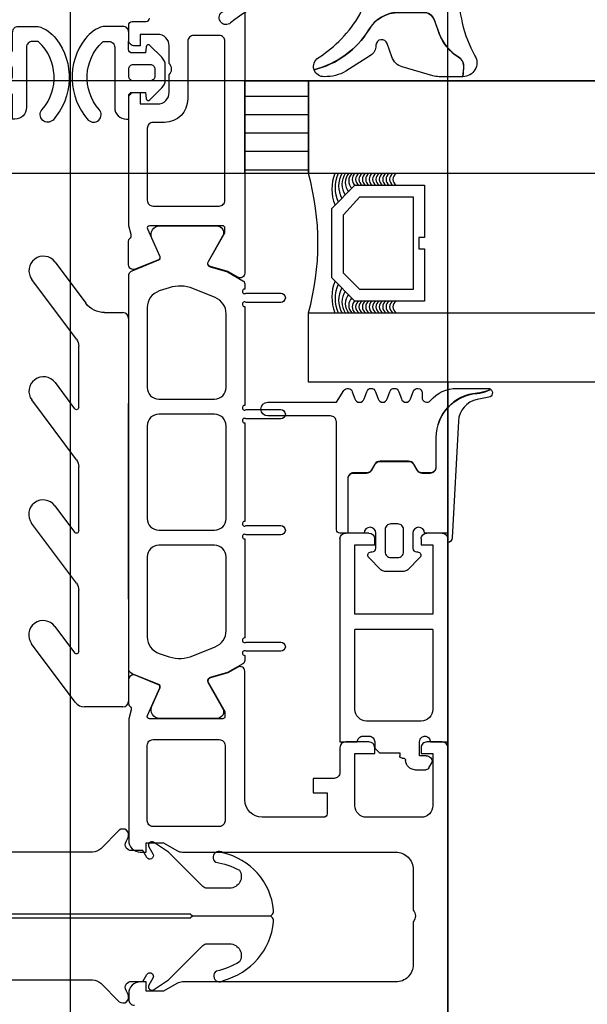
# Model space of a CAD drawing. Header units: millimetres. Extents: x 373037 to 682063, y 76092 to 274210.
# Tile 479 of 552: x 674397 to 674446, y 273166 to 273250. Entities that reach past the tile are written whole.
import ezdxf

# ---------------------------------------------------------------- set-up
doc = ezdxf.new("R2010")
doc.units = ezdxf.units.MM
doc.header["$LTSCALE"] = 100
doc.layers.get('0').update_dxf_attribs({"linetype": 'CONTINUOUS'})
doc.layers.add('PUDORYS', color=253, linetype='CONTINUOUS')
pattern_1 = [(180, (664102.217, 205506.7975), (-7e-16, -1.5875), [])]

# ---------------------------------------------------------------- blocks, each defined once
blk = doc.blocks.new('nesystémový nástavec 18')
for p, q in [((-18, 6.8), (-18, 8.8)), ((-17.5, 9.3), (-15.357, 9.3)), ((-15.356, 9.3), (0, 9.3)), ((0, 9.3), (0, 7.8)), ((-11, 8), (-17, 8)), ((-17, 8), (-17, 6.3)), ((-11, 1.3), (-11, 8)), ((-2.8, 8), (-9.7, 8)), ((-9.7, 1.3), (-9.7, 8)), ((-1.8, 2.3), (-1.8, 7)), ((-0.5, 7.3), (-0.5, 6.8)), ((-17, 6.3), (-17.5, 6.3)), ((0, 6.3), (0.547, 6.3)), ((0.547, 6.3), (0.947, 5.9)), ((0.947, 5.9), (0.947, 4.8)), ((0.947, 4.8), (0.947, 4.137)), ((0.947, 4.137), (1.197, 4.137)), ((1.397, 3.937), (1.397, 3.837)), ((1.597, 3.637), (1.596, 3.637)), ((2.396, 2.837), (2.396, 1.887)), ((-18, 0.5), (-18, 1.8)), ((-17.5, 2.3), (-17, 2.3)), ((-17, 2.3), (-17, 1.3)), ((-0.405, 2.231), (-0.5, 2.043)), ((-0.5, 2.043), (-0.5, 2)), ((1.196, 2.437), (0, 2.437)), ((1.196, 1.853), (1.196, 2.437)), ((-17, 1.3), (-11, 1.3)), ((-9.7, 1.3), (-2.8, 1.3)), ((0, 1.5), (0, 0)), ((1.798, 1.369), (1.696, 1.353)), ((2.246, 1.627), (1.798, 1.369)), ((-1.8, 0), (-17.5, 0)), ((0, 0), (-1.8, 0))]:
    blk.add_line(p, q)
for centre, radius, start, end in [((-17.5, 8.8), 0.5, 90, 180), ((-15.357, 9.8), 0.5, 270, 270.08399), ((-2.8, 7), 1, 0, 90), ((0, 7.3), 0.5, 89.99553, 180.00709), ((-17.5, 6.8), 0.5, 180.0012, 269.9988), ((0, 6.8), 0.5, 179.9949, 270.00597), ((0.747, 4.8), 0.2, 359.96561, 0.03439), ((1.197, 3.937), 0.2, 359.97072, 90.02491), ((1.597, 3.837), 0.2, 179.97371, 270.03503), ((1.596, 2.837), 0.8, 0.00648, 89.99188), ((-17.5, 1.8), 0.5, 89.99896, 180.00017), ((-2.8, 2.3), 1, 270, 0), ((0, 2), 0.5, 179.97164, 270.03273), ((0, 1.937), 0.5, 89.99745, 144.0007), ((1.696, 1.853), 0.5, 179.99915, 269.99998), ((2.096, 1.887), 0.3, 299.98153, 0.0183), ((-17.5, 0.5), 0.5, 180, 270.00001)]:
    blk.add_arc(centre, radius, start, end)
blk = doc.blocks.new('284336')
for points in [[(-0.7, -9.6), (-10, -9.6, 0.414511), (-10.51, -10.11), (-10.51, -15.51, -1), (-11.69, -15.51), (-11.69, -9.605), (-12.695, -8.948, -0.668884), (-12.6, -8.233), (-11.993, -8.006, 0.766384), (-11.993, -7.214), (-12.6, -6.987, -0.76831), (-12.6, -6.233), (-11.993, -6.006, 0.766384), (-11.993, -5.214), (-12.6, -4.987, -0.76831), (-12.6, -4.233), (-11.993, -4.006, 0.766384), (-11.993, -3.214), (-12.6, -2.987, -0.877523), (-12.5, -2.22), (-12.1, -2.22, 0.698129), (-11.835, -1.497, -0.220231), (-12.89, 0.782), (-12.89, 3.454, -0.157143), (-12.817, 3.682), (-12.688, 3.424, -0.067482), (-12.476, 2.53, 0.393136), (-8.659, -1.02), (-6.1, -1.02, -0.414214), (-5.61, -1.51), (-5.61, -2.221, -0.267949), (-5.855, -2.646), (-6.355, -2.934, 0.267949), (-6.61, -3.376), (-6.61, -5.844, 0.267949), (-6.355, -6.286), (-5.855, -6.574, -0.267949), (-5.61, -6.999), (-5.61, -8.11, 0.414215), (-5.1, -8.62), (-0.41, -8.62), (-0.41, -9.31, -0.414212), (-0.7, -9.6)], [(-0.41, 0), (-0.41, -2, 0.990243), (-0.4, -3.02), (0.9, -3.02, 0.414214), (1.21, -2.71), (1.21, -2.61, -0.668123), (1.705, -2.405), (2.746, -3.445, -0.199004), (2.89, -3.792), (2.89, -5.428, -0.199038), (2.746, -5.775), (1.705, -6.815, -0.668191), (1.21, -6.61), (1.21, -6.51, 0.414214), (0.9, -6.2), (-0.4, -6.2, 0.990269), (-0.41, -7.22), (-0.41, -8.6), (-5.1, -8.6, -0.414215), (-5.59, -8.11), (-5.59, -6.999, 0.267949), (-5.845, -6.557), (-6.345, -6.268, -0.267949), (-6.59, -5.844), (-6.59, -3.376, -0.267949), (-6.345, -2.952), (-5.845, -2.663, 0.267949), (-5.59, -2.221), (-5.59, -1.51, 0.414214), (-6.1, -1), (-8.659, -1, -0.393156), (-12.456, 2.532, 0.067572), (-12.669, 3.432), (-12.803, 3.7, -0.637545), (-12.117, 3.529), (-11.923, 2.531, 0.344315), (-10.055, 0.907), (0, 0.38, -0.406913), (0.39, 0), (-0.41, 0)], [(1.7, -4.31, 0.414235), (1.2, -3.81), (-0.7, -3.81, 0.414214), (-1.2, -4.31), (-1.2, -4.91, 0.414214), (-0.7, -5.41), (1.2, -5.41, 0.414235), (1.7, -4.91), (1.7, -4.31)]]:
    blk.add_lwpolyline(points, format="xyb", close=True)
blk = doc.blocks.new('284325')
for points in [[(0.836, -5.231, -0.560316), (0.937, -4.729), (1.943, -4.363, 0.3153), (2.14, -4.081), (2.14, -1.886, 0.451558), (1.802, -1.588), (0.905, -1.702, -0.399586), (0.568, -1.462), (0.297, -0.069, -0.415977), (0.528, 0.288, 0.024107), (6.149, 1.242, 0.076636), (8.992, 2.341, -0.577615), (10.79, 1.299), (10.015, 1.369, 0.283171), (9.078, 0.899, -0.168429), (7.068, -0.736), (5.898, -1.161, 0.315302), (5.24, -2.101), (5.24, -4.21, 0.269719), (6.757, -6.818, -0.194797), (10.185, -11.528, -0.342663), (9.166, -11.166, 0.119207), (5.433, -7.586, 0.578571), (3.63, -8.623), (3.629, -11.77, 0.176415), (6.159, -18.716, -1), (5.24, -19.487, -0.176415), (2.43, -11.771), (2.43, -8.891, 0.208286), (0.836, -5.231)], [(8.954, -6.65), (10.325, -8.78, -0.134555), (10.789, -10.631, -0.339795), (10.194, -11.525, 0.194788), (6.762, -6.809, -0.269736), (5.25, -4.21), (5.25, -2.101, -0.315302), (5.901, -1.171), (7.071, -0.745, 0.168429), (9.086, 0.894, -0.283167), (10.014, 1.359), (10.79, 1.289), (10.791, -0.743, -0.070852), (10.712, -1.302), (9.95, -3.927, -0.241839), (9.08, -4.826), (7.933, -5.215, 0.836024), (8.08, -6.191), (8.112, -6.191, -0.255349), (8.954, -6.65)]]:
    blk.add_lwpolyline(points, format="xyb", close=True)
blk = doc.blocks.new('244748_a')
blk.add_lwpolyline([(8.317, -1.695, 0.082248), (6.343, -0.896, -1.09695), (6.943, -0.101, -0.315353), (11.26, -5.152, -0.480529), (10.87, -5.64), (4.269, -5.64), (4.079, -5.45), (-16.527, -5.45), (-16.717, -5.64), (-20.426, -5.64, 0.574019), (-21.926, -4.784), (-22.99, -5.403, 0.524827), (-22.99, -5.897), (-21.926, -6.516, 0.574021), (-20.426, -5.66), (-16.717, -5.66), (-16.527, -5.85), (4.079, -5.85), (4.269, -5.66), (10.87, -5.66, -0.480529), (11.26, -6.148, -0.326229), (6.881, -11.091, -1.09695), (6.281, -10.297, 0.081457), (8.317, -9.605, 0.599203), (7.485, -8.05), (5.524, -8.05, 0.198965), (5.171, -8.197), (2.217, -11.15), (0.929, -12.01, -0.738038), (0.509, -11.62), (0.866, -11, 1), (0.346, -10.7), (0, -11.3), (-0.979, -11.3, 0.619205), (-1.45, -12.061), (-1.275, -12.426, -0.808139), (-2.038, -13.038), (-3.632, -11.444, 0.198906), (-4.339, -11.151), (-14.987, -11.15, -0.198936), (-16.755, -10.418), (-18.976, -8.197, 0.198942), (-19.33, -8.05), (-20.666, -8.05, 0.500217), (-21.094, -8.731, 0.122037), (-18.497, -10.274, -1.093735), (-19.1, -11.066, -0.240768), (-23.705, -6.07, -0.106226), (-23.705, -5.23, -0.256232), (-19.005, -0.132, -1.093735), (-18.402, -0.924, 0.116856), (-21.094, -2.569, 0.500217), (-20.666, -3.25), (-19.33, -3.25, 0.198942), (-18.976, -3.104), (-16.755, -0.882, -0.198936), (-14.987, -0.149), (-4.339, -0.149, 0.198907), (-3.632, 0.144), (-2.038, 1.738, -0.808139), (-1.275, 1.126), (-1.45, 0.761, 0.619205), (-0.979, 0), (0, 0), (0.346, -0.6, 1), (0.866, -0.3), (0.509, 0.32, -0.738038), (0.929, 0.71), (2.217, -0.15), (5.171, -3.104, 0.198965), (5.524, -3.25), (7.485, -3.25, 0.599203)], format="xyb", close=True)
blk = doc.blocks.new('288126')
for points in [[(-16.5, 0), (16.5, 0)], [(-17, -2.085), (-17, -0.5)], [(17, -0.5), (17, -3.798)], [(-21.362, -6.34), (-17.805, -3.688)], [(-14.709, -4.498), (-19.868, -8.344)], [(-8.828, -4.3), (-14.111, -4.3)], [(-10.962, -6.34), (-8.709, -4.66)], [(-4.309, -4.498), (-9.468, -8.344)], [(1.814, -4.3), (-3.711, -4.3)], [(-0.35, -6.363), (1.934, -4.66)], [(6.334, -4.498), (1.144, -8.368)], [(12.214, -4.3), (6.932, -4.3)], [(10.05, -6.363), (12.334, -4.66)], [(16.598, -4.6), (11.544, -8.368)]]:
    blk.add_lwpolyline(points)
for centre, radius, start, end in [((16.5, -0.5), 0.5, 0, 90), ((-16.5, -0.5), 0.5, 90, 180), ((16, -3.798), 1, 306.70591, 0), ((-20.615, -7.342), 1.25, 126.70591, 306.70591), ((-10.215, -7.342), 1.25, 126.70591, 306.70591), ((0.397, -7.366), 1.25, 126.70591, 306.70591), ((10.797, -7.366), 1.25, 126.70591, 306.70591)]:
    blk.add_arc(centre, radius, start, end)
at = {"extrusion": (0, 0, -1)}
for centre, radius, start, end in [((19, -2.085), 2, 180, 233.29409), ((14.111, -5.3), 1, 53.29409, 90), ((8.828, -4.5), 0.2, 90, 233.29409), ((3.711, -5.3), 1, 53.29409, 90), ((-1.814, -4.5), 0.2, 90, 233.29409), ((-6.932, -5.3), 1, 53.29409, 90), ((-12.214, -4.5), 0.2, 90, 233.29409)]:
    blk.add_arc(centre, radius, start, end, dxfattribs=at)
blk = doc.blocks.new('246426')
for points in [[(-1.84, 0.643), (-2.861, -0.378, 0.198926), (-3.154, -1.085), (-3.154, -2.312, 0.198926), (-2.861, -3.019), (-1.84, -4.04, 0.637051), (-1.5, -3.916), (-1.454, -3.398), (-0.301, -3.398, -0.41484), (-0.001, -3.699), (-0.004, -5.19, 0.414232), (0.496, -5.69), (2.145, -5.69, 0.071862), (2.201, -5.682, 0.157876), (3.727, -4.638, 0.360336), (3.48, 2.389, 0.964062), (2.537, 1.485, -0.403385), (2.251, -4.337, -0.190964), (2.114, -4.391), (1.696, -4.391, -0.414214), (1.196, -3.891), (1.196, 1.31, 0.414201), (0.196, 2.31), (-0.004, 2.31), (-0.004, 0.302, -0.414214), (-0.304, 0.002), (-1.454, 0.002), (-1.5, 0.519, 0.637051), (-1.84, 0.643)], [(-2.254, -1.398, -0.414214), (-1.854, -0.998), (-0.404, -0.998, -0.414214), (-0.004, -1.398), (-0.004, -1.998, -0.414214), (-0.404, -2.398), (-1.854, -2.398, -0.414214), (-2.254, -1.998), (-2.254, -1.398)]]:
    blk.add_lwpolyline(points, format="xyb", close=True)

msp = doc.modelspace()

# ---------------------------------------------------------------- hatches: boundary and pattern name
at = {"layer": 'PUDORYS', "true_color": 0x939598}
h = msp.add_hatch(dxfattribs=at)
h.set_pattern_fill('ANSI31', color=252, scale=0.5, angle=495)
h.set_pattern_definition(pattern_1)
h.paths.add_polyline_path([(674416.638, 273237.154), (674422.138, 273237.154), (674422.138, 273245.154), (674416.638, 273245.154)])
h = msp.add_hatch(dxfattribs=at)
h.set_pattern_fill('ANSI31', color=252, scale=0.5, angle=495)
h.set_pattern_definition(pattern_1)
h.paths.add_polyline_path([(674416.638, 273237.154), (674422.138, 273237.154), (674422.138, 273245.154), (674416.638, 273245.154)])

# ---------------------------------------------------------------- linework, layer by layer
at = {"layer": 'PUDORYS', "color": 252, "true_color": 0x939598}
for p, q in [((674401.638, 272968.03), (674401.638, 273293.722)), ((674401.638, 272968.03), (674401.638, 273293.722)), ((674422.138, 273245.154), (674831.138, 273245.154)), ((674422.138, 273237.154), (674422.138, 273245.154)), ((674422.138, 273245.154), (674831.138, 273245.154)), ((674422.138, 273237.154), (674422.138, 273245.154)), ((674831.138, 273237.154), (674422.138, 273237.154)), ((674831.138, 273237.154), (674422.138, 273237.154)), ((674422.138, 273225.154), (674831.138, 273225.154)), ((674422.138, 273219.154), (674422.138, 273225.154)), ((674422.138, 273225.154), (674831.138, 273225.154)), ((674422.138, 273219.154), (674422.138, 273225.154)), ((674831.138, 273219.154), (674422.138, 273219.154)), ((674831.138, 273219.154), (674422.138, 273219.154))]:
    msp.add_line(p, q, dxfattribs=at)
at = {"layer": 'PUDORYS', "color": 252, "ltscale": 15, "true_color": 0x939598}
for points in [[(674369.138, 273038.154), (674434.138, 273038.154), (674434.138, 273267.154), (674369.138, 273267.154)], [(655063.637, 249619.154), (681589.64, 249619.154), (681589.64, 273245.154), (655063.637, 273245.154)], [(681581.64, 273237.154), (655071.637, 273237.154), (655071.637, 249627.154), (681581.64, 249627.154)], [(674831.138, 273219.154), (674422.138, 273219.154), (674422.138, 273225.154), (674831.138, 273225.154)], [(674434.138, 273038.154), (674819.138, 273038.154), (674819.138, 273219.154), (674434.138, 273219.154)]]:
    msp.add_lwpolyline(points, close=True, dxfattribs=at)
at = {"layer": 'PUDORYS', "color": 252, "true_color": 0x939598}
for points in [[(674416.638, 273260.954), (674416.638, 273232.654), (674416.639, 273228.554, -0.57735), (674416.039, 273228.208), (674415.175, 273228.706), (674413.683, 273229.134, -0.488701), (674413.507, 273229.573), (674414.938, 273232.039), (674414.938, 273232.459, 0.432566), (674414.738, 273232.654), (674408.433, 273232.654, 0.548397), (674408.248, 273232.373), (674409.316, 273229.989, -0.425336), (674409.209, 273229.722), (674407.185, 273228.905, -0.531563), (674406.636, 273229.276), (674406.636, 273231.34, -0.231306), (674406.751, 273231.577, 0.306185), (674406.856, 273231.897), (674406.638, 273232.654), (674406.638, 273232.654), (674406.638, 273243.654, -0.414426), (674407.138, 273244.154), (674407.632, 273244.154), (674407.632, 273243.154), (674409.132, 273243.154, 0.414214), (674410.132, 273244.154), (674410.132, 273245.654, 0.399985), (674410.132, 273246.654), (674410.132, 273248.154, 0.414214), (674409.132, 273249.154), (674407.638, 273249.154), (674407.638, 273248.154), (674407.138, 273248.154, -0.414456), (674406.638, 273248.655), (674406.639, 273249.955, -0.413971), (674406.939, 273250.254), (674408.138, 273250.254, 0.414214), (674408.438, 273250.554)], [(674416.638, 273260.954), (674416.638, 273232.654), (674416.639, 273228.554, -0.57735), (674416.039, 273228.208), (674415.175, 273228.706), (674413.683, 273229.134, -0.488701), (674413.507, 273229.573), (674414.938, 273232.039), (674414.938, 273232.459, 0.432566), (674414.738, 273232.654), (674408.433, 273232.654, 0.548397), (674408.248, 273232.373), (674409.316, 273229.989, -0.425336), (674409.209, 273229.722), (674407.185, 273228.905, -0.531563), (674406.636, 273229.276), (674406.636, 273231.34, -0.231306), (674406.751, 273231.577, 0.306185), (674406.856, 273231.897), (674406.638, 273232.654), (674406.638, 273232.654), (674406.638, 273243.654, -0.414426), (674407.138, 273244.154), (674407.632, 273244.154), (674407.632, 273243.154), (674409.132, 273243.154, 0.414214), (674410.132, 273244.154), (674410.132, 273245.654, 0.399985), (674410.132, 273246.654), (674410.132, 273248.154, 0.414214), (674409.132, 273249.154), (674407.638, 273249.154), (674407.638, 273248.154), (674407.138, 273248.154, -0.414456), (674406.638, 273248.655), (674406.639, 273249.955, -0.413971), (674406.939, 273250.254), (674408.138, 273250.254, 0.414214), (674408.438, 273250.554)], [(674434.138, 273039.154), (674434.138, 273187.654, 0.414214), (674433.638, 273188.154), (674432.338, 273188.154, 0.41422), (674431.838, 273187.654), (674431.838, 273187.154), (674432.838, 273187.154), (674432.838, 273182.654, -0.414214), (674431.838, 273181.654), (674427.138, 273181.654, -0.414214), (674426.138, 273182.654), (674426.138, 273187.154), (674427.838, 273187.154), (674427.838, 273187.654, 0.414201), (674427.338, 273188.154), (674425.338, 273188.154, 0.414214), (674424.838, 273187.654), (674424.838, 273185.511, -0.414214), (674424.338, 273185.011), (674422.538, 273185.011), (674422.538, 273183.76), (674423.738, 273183.76), (674423.738, 273181.954, -0.414214), (674423.438, 273181.654), (674418.139, 273181.654, -0.414167), (674416.639, 273183.154), (674416.638, 273190.152), (674416.639, 273194.252, 0.57735), (674416.039, 273194.599), (674415.175, 273194.1), (674413.683, 273193.672, 0.488701), (674413.507, 273193.233), (674414.938, 273190.768), (674414.938, 273190.347, -0.432566), (674414.738, 273190.152), (674408.433, 273190.152, -0.548397), (674408.248, 273190.434), (674409.316, 273192.818, 0.425336), (674409.209, 273193.085), (674407.185, 273193.901, 0.531563), (674406.636, 273193.53), (674406.636, 273191.466, 0.231306), (674406.751, 273191.229, -0.306185), (674406.856, 273190.91), (674406.638, 273190.152), (674406.638, 273179.649, 0.414214), (674407.638, 273178.649), (674408.138, 273178.649), (674408.138, 273179.449), (674409.638, 273179.449), (674410.782, 273178.788, 0.13165), (674411.282, 273178.654), (674429.647, 273178.654, -0.414214), (674431.147, 273177.154), (674431.147, 273173.654, -0.399985), (674431.147, 273172.654), (674431.147, 273168.954, -0.414214), (674429.647, 273167.454), (674411.282, 273167.454, 0.13165), (674410.782, 273167.32), (674409.638, 273166.66), (674408.138, 273166.66), (674408.138, 273167.46), (674407.638, 273167.46, 0.414214), (674406.638, 273166.46), (674406.638, 273165.954, 0.414214), (674407.138, 273165.454)], [(674434.138, 273039.154), (674434.138, 273187.654, 0.414214), (674433.638, 273188.154), (674432.338, 273188.154, 0.41422), (674431.838, 273187.654), (674431.838, 273187.154), (674432.838, 273187.154), (674432.838, 273182.654, -0.414214), (674431.838, 273181.654), (674427.138, 273181.654, -0.414214), (674426.138, 273182.654), (674426.138, 273187.154), (674427.838, 273187.154), (674427.838, 273187.654, 0.414201), (674427.338, 273188.154), (674425.338, 273188.154, 0.414214), (674424.838, 273187.654), (674424.838, 273185.511, -0.414214), (674424.338, 273185.011), (674422.538, 273185.011), (674422.538, 273183.76), (674423.738, 273183.76), (674423.738, 273181.954, -0.414214), (674423.438, 273181.654), (674418.139, 273181.654, -0.414167), (674416.639, 273183.154), (674416.638, 273190.152), (674416.639, 273194.252, 0.57735), (674416.039, 273194.599), (674415.175, 273194.1), (674413.683, 273193.672, 0.488701), (674413.507, 273193.233), (674414.938, 273190.768), (674414.938, 273190.347, -0.432566), (674414.738, 273190.152), (674408.433, 273190.152, -0.548397), (674408.248, 273190.434), (674409.316, 273192.818, 0.425336), (674409.209, 273193.085), (674407.185, 273193.901, 0.531563), (674406.636, 273193.53), (674406.636, 273191.466, 0.231306), (674406.751, 273191.229, -0.306185), (674406.856, 273190.91), (674406.638, 273190.152), (674406.638, 273179.649, 0.414214), (674407.638, 273178.649), (674408.138, 273178.649), (674408.138, 273179.449), (674409.638, 273179.449), (674410.782, 273178.788, 0.13165), (674411.282, 273178.654), (674429.647, 273178.654, -0.414214), (674431.147, 273177.154), (674431.147, 273173.654, -0.399985), (674431.147, 273172.654), (674431.147, 273168.954, -0.414214), (674429.647, 273167.454), (674411.282, 273167.454, 0.13165), (674410.782, 273167.32), (674409.638, 273166.66), (674408.138, 273166.66), (674408.138, 273167.46), (674407.638, 273167.46, 0.414214), (674406.638, 273166.46), (674406.638, 273165.954, 0.414214), (674407.138, 273165.454)]]:
    msp.add_lwpolyline(points, format="xyb", dxfattribs=at)
for points in [[(674414.938, 273234.854), (674414.938, 273248.554, 0.414214), (674414.438, 273249.054), (674412.232, 273249.054, 0.414214), (674411.732, 273248.554), (674411.732, 273243.584, -0.411139), (674409.732, 273241.554), (674408.738, 273241.554, 0.414214), (674408.238, 273241.054), (674408.238, 273234.854, 0.414214), (674408.738, 273234.354), (674414.438, 273234.354, 0.414214), (674414.938, 273234.854)], [(674414.938, 273234.854), (674414.938, 273248.554, 0.414214), (674414.438, 273249.054), (674412.232, 273249.054, 0.414214), (674411.732, 273248.554), (674411.732, 273243.584, -0.411139), (674409.732, 273241.554), (674408.738, 273241.554, 0.414214), (674408.238, 273241.054), (674408.238, 273234.854, 0.414214), (674408.738, 273234.354), (674414.438, 273234.354, 0.414214), (674414.938, 273234.854)], [(674406.638, 273194.493), (674406.637, 273206.404), (674406.638, 273228.315, -0.305837), (674406.951, 273228.779), (674409.238, 273229.702, 0.425336), (674409.346, 273229.969), (674408.629, 273231.588, -0.543753), (674409.314, 273232.644), (674414.218, 273232.644, -0.578182), (674414.737, 273231.743), (674413.476, 273229.551, 0.488505), (674413.653, 273229.112), (674415.167, 273228.678), (674416.488, 273227.915, -0.282478), (674416.637, 273227.639), (674416.637, 273227.194, 1.447009), (674416.77, 273226.844), (674419.737, 273226.844, -1), (674419.737, 273226.044), (674416.77, 273226.044, 1.447009), (674416.637, 273225.694), (674416.637, 273217.154, 1.447009), (674416.77, 273216.804), (674419.737, 273216.804, -1), (674419.737, 273216.004), (674416.77, 273216.004, 1.447009), (674416.637, 273215.654), (674416.637, 273207.154, 1.447009), (674416.77, 273206.804), (674419.737, 273206.804, -1), (674419.737, 273206.004), (674416.77, 273206.004, 1.447009), (674416.637, 273205.654), (674416.637, 273197.114, 1.447009), (674416.77, 273196.764), (674419.737, 273196.764, -1), (674419.737, 273195.964), (674416.77, 273195.964, 1.447009), (674416.637, 273195.614), (674416.637, 273195.169, -0.282478), (674416.488, 273194.893), (674415.167, 273194.131), (674413.653, 273193.696, 0.488505), (674413.476, 273193.257), (674414.737, 273191.066, -0.578182), (674414.218, 273190.164), (674409.314, 273190.164, -0.543753), (674408.629, 273191.221), (674409.346, 273192.839, 0.425336), (674409.238, 273193.107), (674406.951, 273194.03, -0.305837), (674406.638, 273194.493)], [(674406.638, 273194.493), (674406.637, 273206.404), (674406.638, 273228.315, -0.305837), (674406.951, 273228.779), (674409.238, 273229.702, 0.425336), (674409.346, 273229.969), (674408.629, 273231.588, -0.543753), (674409.314, 273232.644), (674414.218, 273232.644, -0.578182), (674414.737, 273231.743), (674413.476, 273229.551, 0.488505), (674413.653, 273229.112), (674415.167, 273228.678), (674416.488, 273227.915, -0.282478), (674416.637, 273227.639), (674416.637, 273227.194, 1.447009), (674416.77, 273226.844), (674419.737, 273226.844, -1), (674419.737, 273226.044), (674416.77, 273226.044, 1.447009), (674416.637, 273225.694), (674416.637, 273217.154, 1.447009), (674416.77, 273216.804), (674419.737, 273216.804, -1), (674419.737, 273216.004), (674416.77, 273216.004, 1.447009), (674416.637, 273215.654), (674416.637, 273207.154, 1.447009), (674416.77, 273206.804), (674419.737, 273206.804, -1), (674419.737, 273206.004), (674416.77, 273206.004, 1.447009), (674416.637, 273205.654), (674416.637, 273197.114, 1.447009), (674416.77, 273196.764), (674419.737, 273196.764, -1), (674419.737, 273195.964), (674416.77, 273195.964, 1.447009), (674416.637, 273195.614), (674416.637, 273195.169, -0.282478), (674416.488, 273194.893), (674415.167, 273194.131), (674413.653, 273193.696, 0.488505), (674413.476, 273193.257), (674414.737, 273191.066, -0.578182), (674414.218, 273190.164), (674409.314, 273190.164, -0.543753), (674408.629, 273191.221), (674409.346, 273192.839, 0.425336), (674409.238, 273193.107), (674406.951, 273194.03, -0.305837), (674406.638, 273194.493)], [(674408.237, 273225.605), (674408.237, 273218.704, 0.414218), (674409.237, 273217.704), (674414.038, 273217.704, 0.414218), (674415.038, 273218.704), (674415.038, 273225.067, 0.305619), (674414.1, 273226.457), (674412.176, 273227.235, 0.176429), (674410.124, 273227.307), (674409.274, 273227.031, 0.324916), (674408.237, 273225.605)], [(674408.237, 273225.605), (674408.237, 273218.704, 0.414218), (674409.237, 273217.704), (674414.038, 273217.704, 0.414218), (674415.038, 273218.704), (674415.038, 273225.067, 0.305619), (674414.1, 273226.457), (674412.176, 273227.235, 0.176429), (674410.124, 273227.307), (674409.274, 273227.031, 0.324916), (674408.237, 273225.605)], [(674408.237, 273215.404), (674408.237, 273207.404, 0.414214), (674409.237, 273206.404), (674414.038, 273206.404, 0.414214), (674415.038, 273207.404), (674415.038, 273215.404, 0.414214), (674414.038, 273216.404), (674409.237, 273216.404, 0.414214), (674408.237, 273215.404)], [(674408.237, 273215.404), (674408.237, 273207.404, 0.414214), (674409.237, 273206.404), (674414.038, 273206.404, 0.414214), (674415.038, 273207.404), (674415.038, 273215.404, 0.414214), (674414.038, 273216.404), (674409.237, 273216.404, 0.414214), (674408.237, 273215.404)], [(674408.237, 273204.104), (674408.237, 273197.204, 0.324916), (674409.274, 273195.778), (674410.124, 273195.501, 0.176429), (674412.176, 273195.573), (674414.1, 273196.352, 0.305619), (674415.038, 273197.742), (674415.038, 273204.104, 0.414218), (674414.038, 273205.104), (674409.237, 273205.104, 0.414218), (674408.237, 273204.104)], [(674408.237, 273204.104), (674408.237, 273197.204, 0.324916), (674409.274, 273195.778), (674410.124, 273195.501, 0.176429), (674412.176, 273195.573), (674414.1, 273196.352, 0.305619), (674415.038, 273197.742), (674415.038, 273204.104, 0.414218), (674414.038, 273205.104), (674409.237, 273205.104, 0.414218), (674408.237, 273204.104)], [(674408.739, 273180.854, -0.414214), (674408.239, 273181.354), (674408.239, 273187.854, -0.414214), (674408.739, 273188.354), (674414.439, 273188.354, -0.414214), (674414.939, 273187.854), (674414.939, 273181.354, -0.414214), (674414.439, 273180.854), (674408.739, 273180.854)], [(674408.739, 273180.854, -0.414214), (674408.239, 273181.354), (674408.239, 273187.854, -0.414214), (674408.739, 273188.354), (674414.439, 273188.354, -0.414214), (674414.939, 273187.854), (674414.939, 273181.354, -0.414214), (674414.439, 273180.854), (674408.739, 273180.854)]]:
    msp.add_lwpolyline(points, format="xyb", close=True, dxfattribs=at)
for points in [[(674416.638, 273245.154), (674422.138, 273245.154), (674422.138, 273237.154), (674416.638, 273237.154)], [(674416.638, 273245.154), (674422.138, 273245.154), (674422.138, 273237.154), (674416.638, 273237.154)], [(674432.138, 273226.154), (674426.138, 273226.154), (674424.138, 273228.154), (674424.138, 273234.154), (674426.138, 273236.154), (674432.138, 273236.154), (674432.138, 273231.654), (674431.638, 273231.654), (674431.638, 273230.654), (674432.138, 273230.654)], [(674432.138, 273226.154), (674426.138, 273226.154), (674424.138, 273228.154), (674424.138, 273234.154), (674426.138, 273236.154), (674432.138, 273236.154), (674432.138, 273231.654), (674431.638, 273231.654), (674431.638, 273230.654), (674432.138, 273230.654)], [(674431.138, 273235.154), (674431.138, 273227.154), (674426.553, 273227.154), (674425.138, 273228.569), (674425.138, 273233.602), (674426.553, 273235.154)], [(674431.138, 273235.154), (674431.138, 273227.154), (674426.553, 273227.154), (674425.138, 273228.569), (674425.138, 273233.602), (674426.553, 273235.154)]]:
    msp.add_lwpolyline(points, close=True, dxfattribs=at)
for centre, radius, start, end in [((674400.247, 273231.154), 22.699, 344.67278, 15.32722), ((674400.247, 273231.154), 22.699, 344.67278, 15.32722), ((674427.689, 273235.803), 3.546, 157.59095, 202.70618), ((674427.689, 273235.803), 3.546, 157.59095, 202.70618), ((674427.322, 273235.917), 2.897, 154.70485, 204.69333), ((674427.322, 273235.917), 2.897, 154.70485, 204.69333), ((674426.973, 273236.085), 2.248, 151.59719, 208.47266), ((674426.973, 273236.085), 2.248, 151.59719, 208.47266), ((674426.729, 273236.23), 1.712, 147.31435, 212.70505), ((674426.729, 273236.23), 1.712, 147.31435, 212.70505), ((674426.569, 273236.369), 1.263, 141.50044, 218.03437), ((674426.569, 273236.369), 1.263, 141.50044, 218.03437), ((674426.479, 273236.517), 0.879, 133.50356, 226.00509), ((674426.479, 273236.517), 0.879, 133.50356, 226.00509), ((674426.491, 273236.654), 0.596, 123.03656, 236.96344), ((674426.491, 273236.654), 0.596, 123.03656, 236.96344), ((674426.784, 273236.654), 0.596, 123.03656, 236.96344), ((674426.784, 273236.654), 0.596, 123.03656, 236.96344), ((674427.076, 273236.654), 0.596, 123.03656, 236.96344), ((674427.076, 273236.654), 0.596, 123.03656, 236.96344), ((674427.369, 273236.654), 0.596, 123.03656, 236.96344), ((674427.369, 273236.654), 0.596, 123.03656, 236.96344), ((674427.661, 273236.654), 0.596, 123.03656, 236.96344), ((674427.661, 273236.654), 0.596, 123.03656, 236.96344), ((674427.954, 273236.654), 0.596, 123.03656, 236.96344), ((674427.954, 273236.654), 0.596, 123.03656, 236.96344), ((674428.246, 273236.654), 0.596, 123.03656, 236.96344), ((674428.246, 273236.654), 0.596, 123.03656, 236.96344), ((674428.539, 273236.654), 0.596, 123.03656, 236.96344), ((674428.539, 273236.654), 0.596, 123.03656, 236.96344), ((674428.831, 273236.654), 0.596, 123.03656, 236.96344), ((674428.831, 273236.654), 0.596, 123.03656, 236.96344), ((674429.124, 273236.654), 0.596, 123.03656, 236.96344), ((674429.124, 273236.654), 0.596, 123.03656, 236.96344), ((674429.416, 273236.654), 0.596, 123.03656, 236.96344), ((674429.416, 273236.654), 0.596, 123.03656, 236.96344), ((674429.709, 273236.654), 0.596, 123.03656, 236.96344), ((674429.709, 273236.654), 0.596, 123.03656, 236.96344), ((674430.001, 273236.654), 0.596, 123.03656, 236.96344), ((674430.001, 273236.654), 0.596, 123.03656, 236.96344), ((674427.689, 273226.506), 3.546, 157.29382, 202.40905), ((674427.689, 273226.506), 3.546, 157.29382, 202.40905), ((674427.322, 273226.392), 2.897, 155.30667, 205.29515), ((674427.322, 273226.392), 2.897, 155.30667, 205.29515), ((674426.973, 273226.224), 2.248, 151.52734, 208.40281), ((674426.973, 273226.224), 2.248, 151.52734, 208.40281), ((674426.729, 273226.079), 1.712, 147.29495, 212.68565), ((674426.729, 273226.079), 1.712, 147.29495, 212.68565), ((674426.569, 273225.94), 1.263, 141.96563, 218.49956), ((674426.569, 273225.94), 1.263, 141.96563, 218.49956), ((674426.479, 273225.792), 0.879, 133.99491, 226.49644), ((674426.479, 273225.792), 0.879, 133.99491, 226.49644), ((674426.491, 273225.654), 0.596, 123.03656, 236.96344), ((674426.491, 273225.654), 0.596, 123.03656, 236.96344), ((674426.784, 273225.654), 0.596, 123.03656, 236.96344), ((674426.784, 273225.654), 0.596, 123.03656, 236.96344), ((674427.076, 273225.654), 0.596, 123.03656, 236.96344), ((674427.076, 273225.654), 0.596, 123.03656, 236.96344), ((674427.369, 273225.654), 0.596, 123.03656, 236.96344), ((674427.369, 273225.654), 0.596, 123.03656, 236.96344), ((674427.661, 273225.654), 0.596, 123.03656, 236.96344), ((674427.661, 273225.654), 0.596, 123.03656, 236.96344), ((674427.954, 273225.654), 0.596, 123.03656, 236.96344), ((674427.954, 273225.654), 0.596, 123.03656, 236.96344), ((674428.246, 273225.654), 0.596, 123.03656, 236.96344), ((674428.246, 273225.654), 0.596, 123.03656, 236.96344), ((674428.539, 273225.654), 0.596, 123.03656, 236.96344), ((674428.539, 273225.654), 0.596, 123.03656, 236.96344), ((674428.831, 273225.654), 0.596, 123.03656, 236.96344), ((674428.831, 273225.654), 0.596, 123.03656, 236.96344), ((674429.124, 273225.654), 0.596, 123.03656, 236.96344), ((674429.124, 273225.654), 0.596, 123.03656, 236.96344), ((674429.416, 273225.654), 0.596, 123.03656, 236.96344), ((674429.416, 273225.654), 0.596, 123.03656, 236.96344), ((674429.709, 273225.654), 0.596, 123.03656, 236.96344), ((674429.709, 273225.654), 0.596, 123.03656, 236.96344), ((674430.001, 273225.654), 0.596, 123.03656, 236.96344), ((674430.001, 273225.654), 0.596, 123.03656, 236.96344)]:
    msp.add_arc(centre, radius, start, end, dxfattribs=at)

# ---------------------------------------------------------------- block references
for name, p, rotation in [('284325', (674434.138, 273256.294), 270), ('284325', (674434.138, 273256.294), 270), ('246426', (674406.634, 273244.154), 180), ('246426', (674406.634, 273244.154), 180), ('288126', (674406.637, 273208.164), 270), ('288126', (674406.637, 273208.164), 270), ('284336', (674434.138, 273205.744), 270), ('284336', (674434.138, 273205.744), 270)]:
    msp.add_blockref(name, p, dxfattribs=dict(at, rotation=rotation))
at = {"layer": 'PUDORYS', "color": 252, "true_color": 0x939598, "xscale": -1}
for name, p, rotation in [('246426', (674396.643, 273244.154), 180), ('246426', (674396.643, 273244.154), 180), ('nesystémový nástavec 18', (674434.138, 273188.154), 90), ('nesystémový nástavec 18', (674434.138, 273188.154), 90), ('244748_a', (674407.86, 273167.494), 180), ('244748_a', (674407.86, 273167.494), 180)]:
    msp.add_blockref(name, p, dxfattribs=dict(at, rotation=rotation))

doc.saveas('drawing.dxf')
